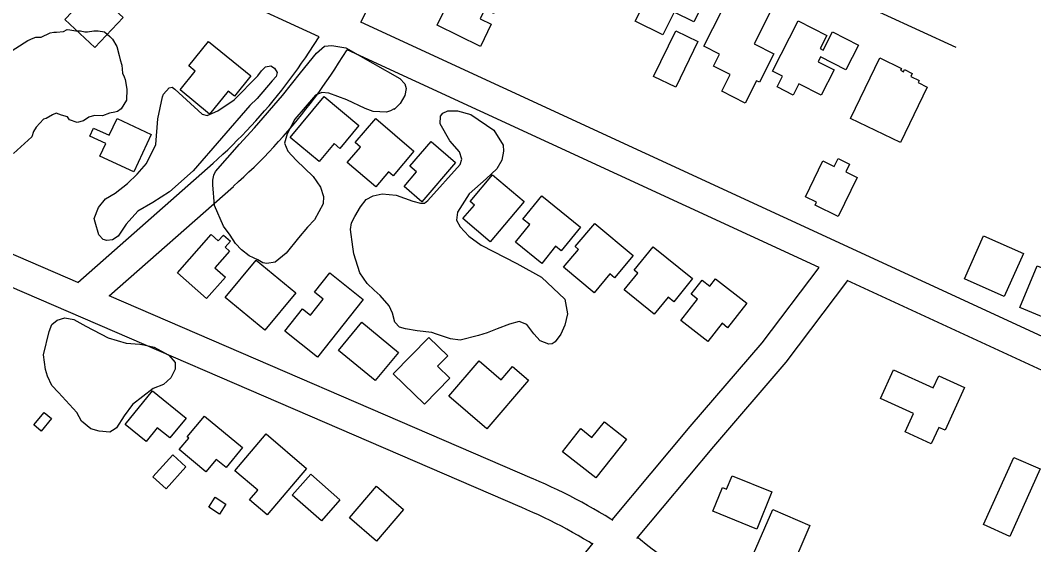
# Model space of a CAD drawing. Extents: x 3683402 to 3721514, y 487807 to 513565.
# Drawn here: x 3705954 to 3706941, y 494193 to 494703 of the extents above; entities that cross this region are included whole.
import ezdxf

# ---------------------------------------------------------------- set-up
doc = ezdxf.new("R2010")
doc.units = 0
for name, color, linetype in [('V-BLDG-OTLN', 7, 'Continuous'), ('V-ROAD-CNTR', 7, 'Continuous'), ('V-SITE-VEGE', 7, 'Continuous')]:
    doc.layers.add(name, color=color, linetype=linetype)

msp = doc.modelspace()

# ---------------------------------------------------------------- linework, layer by layer
at = {"layer": 'V-BLDG-OTLN'}
for points in [[(3706553, 494702.32), (3706583.88, 494763.91), (3706629.9, 494740.83), (3706610.18, 494701.49), (3706591.1, 494711.06), (3706579.95, 494688.81)], [(3706402.23, 494677.68), (3706360.05, 494698.36), (3706381.59, 494742.29), (3706413.24, 494726.77), (3706411.01, 494722.23), (3706419.46, 494718.08), (3706415.25, 494709.5), (3706406.47, 494713.81), (3706401.95, 494704.59), (3706412.82, 494699.26)], [(3705997.52, 494703.86), (3706026.68, 494676.47), (3706054.06, 494705.62), (3706024.91, 494733.01)], [(3706619.9, 494677.88), (3706645.93, 494729.11), (3706662.76, 494720.56), (3706663.64, 494722.3), (3706684.85, 494711.52), (3706668.85, 494680.04), (3706688.04, 494670.29), (3706674.03, 494642.71), (3706671.1, 494644.2), (3706660.03, 494622.43), (3706637.34, 494633.96), (3706645.57, 494650.15), (3706629.13, 494658.51), (3706635.06, 494670.18)], [(3706686.9, 494653.55), (3706711.85, 494702.45), (3706739.78, 494688.19), (3706733.28, 494675.45), (3706736.1, 494674.01), (3706745.16, 494691.76), (3706770.49, 494678.83), (3706758.21, 494654.77), (3706733.56, 494667.35), (3706731.16, 494662.64), (3706746.7, 494654.71), (3706734.13, 494630.09), (3706712.37, 494641.2), (3706706.77, 494630.24), (3706691.25, 494638.16), (3706696.58, 494648.6)], [(3706570.98, 494648.36), (3706592.48, 494692.88), (3706614.14, 494682.42), (3706592.64, 494637.9)], [(3706118.08, 494658.77), (3706137.47, 494682.48), (3706178.64, 494648.82), (3706162.58, 494629.17), (3706156.64, 494634.02), (3706138.43, 494611.75), (3706109.58, 494635.34), (3706124.47, 494653.55)], [(3706837.6, 494638.05), (3706811.52, 494583.95), (3706762.74, 494607.46), (3706791.19, 494666.49), (3706812.39, 494656.27), (3706811.47, 494654.35), (3706814.34, 494652.96), (3706815.36, 494655.07), (3706822.98, 494651.4), (3706821.56, 494648.44), (3706829.56, 494644.59), (3706828.52, 494642.42)], [(3706283.9, 494600.79), (3706265.31, 494578.37), (3706259.76, 494582.97), (3706245.24, 494565.45), (3706216.87, 494588.97), (3706249.97, 494628.91)], [(3706048.21, 494607.37), (3706081.37, 494592.02), (3706064.49, 494555.54), (3706031.62, 494570.76), (3706037.34, 494583.11), (3706021.75, 494590.32), (3706025.37, 494598.16), (3706040.67, 494591.08)], [(3706337.52, 494575.49), (3706317.09, 494551.79), (3706312.84, 494555.46), (3706300.2, 494540.8), (3706272.49, 494564.69), (3706285.42, 494579.68), (3706280.3, 494584.09), (3706300.44, 494607.45)], [(3706378.05, 494564.73), (3706345.14, 494526.34), (3706327.88, 494541.15), (3706340.1, 494555.4), (3706333.57, 494561), (3706354.25, 494585.13)], [(3706769.32, 494550.16), (3706750.78, 494512.11), (3706728.17, 494523.13), (3706729.61, 494526.1), (3706718.85, 494531.34), (3706735.85, 494566.22), (3706746.98, 494560.79), (3706750.72, 494568.46), (3706761.89, 494563.02), (3706758.25, 494555.55)], [(3706444.78, 494526.71), (3706411.61, 494487.55), (3706385.15, 494509.97), (3706396.33, 494523.16), (3706392.09, 494526.75), (3706414.09, 494552.72)], [(3706462.08, 494532.2), (3706499.71, 494501.65), (3706480.96, 494478.56), (3706475.41, 494483.07), (3706461.92, 494466.44), (3706436.48, 494487.09), (3706450.33, 494504.15), (3706443.69, 494509.54)], [(3706513.59, 494505.36), (3706550.95, 494474.04), (3706532.84, 494452.44), (3706528.44, 494456.14), (3706513, 494437.72), (3706483.28, 494462.64), (3706497.89, 494480.07), (3706494.66, 494482.78)], [(3706135.43, 494432.18), (3706107.04, 494457.17), (3706139.93, 494494.53), (3706146.87, 494488.43), (3706151.79, 494494.03), (3706158.67, 494487.97), (3706153.5, 494482.1), (3706157.81, 494478.3), (3706143.5, 494462.03), (3706153.76, 494453)], [(3706912.55, 494434.15), (3706873.71, 494451.4), (3706892.29, 494493.26), (3706931.14, 494476.01)], [(3706570.64, 494482.62), (3706608.78, 494451.55), (3706590.51, 494429.12), (3706585.05, 494433.57), (3706571.45, 494416.88), (3706542.16, 494440.74), (3706555.43, 494457.03), (3706552.04, 494459.79)], [(3706222.29, 494437.7), (3706192.22, 494401.29), (3706153.73, 494433.07), (3706183.8, 494469.49)], [(3706968.46, 494406.75), (3706927.78, 494423.5), (3706944.5, 494464.09), (3706985.18, 494447.34)], [(3706255.51, 494457.09), (3706288.07, 494431.25), (3706243.64, 494375.25), (3706211.76, 494400.54), (3706228.89, 494422.12), (3706236.66, 494415.96), (3706249.08, 494431.62), (3706240.63, 494438.33)], [(3706661.64, 494427.56), (3706643.04, 494403.84), (3706637.62, 494408.08), (3706623.62, 494390.23), (3706597.4, 494410.8), (3706613.73, 494431.63), (3706607.55, 494436.48), (3706618.33, 494450.23), (3706625.87, 494444.32), (3706631.35, 494451.31)], [(3706286.7, 494409.05), (3706322.34, 494379.78), (3706299.75, 494352.27), (3706264.11, 494381.55)], [(3706370.34, 494376.27), (3706360.54, 494366.24), (3706372.47, 494354.58), (3706347.79, 494329.31), (3706317.36, 494359.04), (3706351.84, 494394.34)], [(3706371.33, 494337.13), (3706401.05, 494371.64), (3706422.45, 494353.21), (3706433.59, 494366.15), (3706449.21, 494352.7), (3706408.36, 494305.25)], [(3706873.79, 494345.66), (3706854.91, 494303.91), (3706848.67, 494306.73), (3706841.47, 494290.81), (3706815.91, 494302.38), (3706823.98, 494320.22), (3706791.87, 494334.74), (3706804.61, 494362.9), (3706843.44, 494345.34), (3706848.71, 494357.01)], [(3706115.43, 494315.89), (3706099.73, 494296.52), (3706087.45, 494306.47), (3706076.65, 494293.16), (3706056.19, 494309.74), (3706082.69, 494342.43)], [(3705977.1, 494321.42), (3705984.34, 494315.56), (3705974.38, 494303.26), (3705967.14, 494309.12)], [(3706134.79, 494263.59), (3706108.71, 494285.15), (3706118.04, 494296.44), (3706116.71, 494297.54), (3706133.45, 494317.8), (3706170.52, 494287.17), (3706154.4, 494267.66), (3706144.74, 494275.63)], [(3706544.42, 494295.47), (3706514.66, 494257.57), (3706482.29, 494282.99), (3706500.01, 494305.56), (3706510.93, 494296.98), (3706523.19, 494312.15)], [(3706163.04, 494264.48), (3706193.62, 494300.37), (3706232.87, 494266.92), (3706194.33, 494221.69), (3706177.34, 494236.17), (3706185.3, 494245.51)], [(3706096.08, 494246.95), (3706083.18, 494258.65), (3706102.47, 494279.95), (3706115.39, 494268.25)], [(3706892.2, 494212.27), (3706921.87, 494277.35), (3706947.38, 494266.53), (3706917.97, 494200.66)], [(3706247.28, 494215.68), (3706218.89, 494240.67), (3706236.9, 494261.13), (3706265.29, 494236.15)], [(3706686.06, 494243.91), (3706671.43, 494207.84), (3706628.72, 494225.16), (3706638.08, 494248.27), (3706642.08, 494246.65), (3706647.34, 494259.6)], [(3706274.76, 494218.67), (3706301.09, 494249.4), (3706327.34, 494226.9), (3706301.01, 494196.18)], [(3706148.05, 494222.39), (3706137.68, 494229.08), (3706143.89, 494238.7), (3706154.26, 494232.01)], [(3706702.43, 494162.93), (3706666.12, 494178.6), (3706686.97, 494226.93), (3706723.29, 494211.26)]]:
    msp.add_lwpolyline(points, close=True, dxfattribs=at)
at = {"layer": 'V-ROAD-CNTR'}
for p, q in [((3706245.07, 494687.02), (3705041.71, 495241.67)), ((3706865.58, 494676.41), (3706387.95, 494897.08)), ((3706732.35, 494462.43), (3706272.44, 494674.41)), ((3706962.28, 494356.45), (3706759.65, 494449.85))]:
    msp.add_line(p, q, dxfattribs=at)
for points in [[(3706285.61, 494701.37), (3706372.13, 494868.38)], [(3706974.84, 494383.7), (3706285.61, 494701.37)], [(3706141.61, 494563.78), (3706146.53, 494568.2), (3706151.33, 494572.61), (3706156.07, 494577.09), (3706160.77, 494581.61), (3706165.4, 494586.2), (3706169.99, 494590.84), (3706174.51, 494595.53), (3706178.98, 494600.28), (3706183.4, 494605.08), (3706187.75, 494609.93), (3706192.05, 494614.84), (3706196.29, 494619.8), (3706200.47, 494624.8), (3706204.59, 494629.86), (3706208.65, 494634.96), (3706212.64, 494640.11), (3706216.58, 494645.31), (3706220.45, 494650.56), (3706224.26, 494655.85), (3706228.01, 494661.19), (3706231.69, 494666.57), (3706235.31, 494672), (3706245.07, 494687.02)], [(3706161.66, 494541.46), (3706166.71, 494546), (3706171.77, 494550.66), (3706176.78, 494555.38), (3706181.73, 494560.15), (3706186.62, 494564.99), (3706191.45, 494569.88), (3706196.23, 494574.83), (3706200.95, 494579.85), (3706205.6, 494584.91), (3706210.2, 494590.03), (3706214.73, 494595.2), (3706219.2, 494600.43), (3706223.61, 494605.71), (3706227.96, 494611.05), (3706232.24, 494616.43), (3706236.46, 494621.87), (3706240.61, 494627.35), (3706244.69, 494632.88), (3706248.71, 494638.47), (3706252.67, 494644.1), (3706256.55, 494649.78), (3706260.37, 494655.5), (3706264.12, 494661.27), (3706272.44, 494674.41)], [(3706010, 494447.94), (3706141.73, 494563.88)], [(3706040.47, 494434.8), (3706161.55, 494541.36)], [(3706010, 494447.94), (3705822.18, 494528.94)], [(3706440.83, 494229.47), (3705810.3, 494501.39)], [(3706530.7, 494216.72), (3706606.67, 494307.69), (3706676.71, 494389.14), (3706732.13, 494462.53)], [(3706554.75, 494198.72), (3706629.55, 494288.3), (3706700.07, 494370.3), (3706760.02, 494449.68)], [(3706452.71, 494257.02), (3706040.47, 494434.8)], [(3706531.08, 494216.22), (3706529.25, 494217.39), (3706523.66, 494220.85), (3706518.02, 494224.23), (3706512.35, 494227.55), (3706506.64, 494230.79), (3706500.88, 494233.96), (3706495.09, 494237.06), (3706489.25, 494240.09), (3706483.38, 494243.04), (3706477.48, 494245.92), (3706471.53, 494248.73), (3706465.56, 494251.46), (3706459.55, 494254.11), (3706453.54, 494256.68), (3706452.55, 494257.09)], [(3706510.88, 494193.48), (3706508.04, 494195.23), (3706502.73, 494198.42), (3706497.38, 494201.55), (3706491.99, 494204.61), (3706486.56, 494207.6), (3706481.1, 494210.52), (3706475.6, 494213.37), (3706470.07, 494216.16), (3706464.5, 494218.87), (3706458.9, 494221.52), (3706453.26, 494224.09), (3706447.59, 494226.59), (3706441.86, 494229.04), (3706440.98, 494229.41)], [(3706337.1, 493977.71), (3706427.23, 494089.91), (3706511.91, 494194.13)], [(3706611.35, 494158.84), (3706605.2, 494162.9), (3706599.15, 494166.97), (3706593.15, 494171.12), (3706587.19, 494175.32), (3706581.28, 494179.6), (3706575.42, 494183.93), (3706569.6, 494188.32), (3706563.83, 494192.78), (3706558.11, 494197.3), (3706555.75, 494199.2)]]:
    msp.add_lwpolyline(points, dxfattribs=at)
at = {"layer": 'V-SITE-VEGE'}
msp.add_lwpolyline([(3705934.14, 494666.27), (3705961.27, 494683.22), (3705966.51, 494685.74), (3705969.12, 494686.57), (3705974.33, 494686.5), (3705983.06, 494690.71), (3705986.54, 494691.52), (3705989.15, 494691.49), (3705996.1, 494692.25), (3705999.59, 494693.94), (3706002.19, 494693.9), (3706008.25, 494692.94), (3706012.58, 494692.88), (3706016.91, 494691.95), (3706019.51, 494691.91), (3706025.59, 494692.69), (3706029.93, 494692.63), (3706035.99, 494691.67), (3706041.12, 494687.26), (3706043.69, 494684.62), (3706047.92, 494677.62), (3706050.4, 494668.91), (3706051.2, 494664.56), (3706052.86, 494659.33), (3706053.62, 494651.52), (3706055.3, 494648.02), (3706056.13, 494645.41), (3706057.72, 494635.85), (3706057.57, 494625.44), (3706052.24, 494616.84), (3706048.74, 494614.29), (3706046.12, 494613.46), (3706040.91, 494612.67), (3706033.93, 494610.17), (3706026.13, 494610.29), (3706020.9, 494608.63), (3706015.65, 494605.23), (3706009.55, 494603.59), (3706001.78, 494606.3), (3706000.09, 494608.93), (3705994.04, 494610.76), (3705988.86, 494612.56), (3705985.37, 494610.88), (3705979.25, 494607.5), (3705976.64, 494606.67), (3705969.58, 494598.97), (3705966.92, 494594.67), (3705965.11, 494589.49), (3705947.53, 494573.27)], dxfattribs=at)
for points in [[(3706151.85, 494502.7), (3706143.13, 494522.83), (3706141.46, 494542.85), (3706141.53, 494547.55), (3706142.38, 494552.25), (3706144, 494555.75), (3706167.53, 494582.46), (3706182.27, 494598.32), (3706209.39, 494629.69), (3706226.96, 494651.78), (3706242.54, 494671.16), (3706250.48, 494677.71), (3706257.54, 494678.39), (3706271.24, 494676.23), (3706323.73, 494646.45), (3706328.76, 494641.27), (3706329.86, 494636.55), (3706328.59, 494629.91), (3706324.16, 494622.13), (3706318.19, 494616.33), (3706318.2, 494616.72), (3706314.65, 494614.82), (3706310.71, 494613.7), (3706297.78, 494614.28), (3706289.98, 494617.14), (3706272.06, 494625.63), (3706254.52, 494632.16), (3706247.86, 494632.65), (3706241.54, 494630), (3706221.6, 494606.77), (3706213.94, 494592.37), (3706211.45, 494583.39), (3706214.48, 494575.5), (3706222.58, 494566.76), (3706239.21, 494550.83), (3706246.51, 494540.53), (3706249.51, 494531.47), (3706249.02, 494524.42), (3706240.6, 494508.89), (3706233.78, 494501.51), (3706225.01, 494491.44), (3706213.02, 494476.32), (3706202.32, 494467.49), (3706194.19, 494466.45), (3706190.14, 494467.09), (3706185.35, 494469.86), (3706177.09, 494473.66), (3706169.64, 494479.57), (3706163.76, 494485.67), (3706158.39, 494493.98)], [(3706177.48, 494619.96), (3706122.45, 494556.46), (3706099.41, 494536.02), (3706083.18, 494525.67), (3706068.55, 494517.25), (3706056.99, 494504.48), (3706049.37, 494492.83), (3706043.83, 494489.38), (3706038.33, 494488.68), (3706034.81, 494489.52), (3706030.57, 494494.28), (3706026.83, 494506.49), (3706026.1, 494510.03), (3706030.18, 494520.95), (3706036.96, 494529.09), (3706046.46, 494534.83), (3706058.35, 494544.07), (3706067.9, 494553.34), (3706077.07, 494563.79), (3706085.96, 494582.09), (3706087.9, 494607.15), (3706092.53, 494628.65), (3706093.34, 494630.99), (3706098.93, 494637.18), (3706102.07, 494637.92), (3706104.4, 494635.93), (3706131.1, 494611.62), (3706136.17, 494610.37), (3706146.43, 494614.92), (3706162.28, 494625.67), (3706185.36, 494648.86), (3706188.96, 494653.9), (3706192.94, 494657.77), (3706198.05, 494658.87), (3706201.54, 494656.46), (3706204.23, 494652.11), (3706203.39, 494648.2), (3706199.4, 494643.95), (3706184.64, 494626.91)], [(3706400.5, 494396.23), (3706382.39, 494391.79), (3706372.99, 494393.1), (3706359.33, 494397.62), (3706355.04, 494399.25), (3706340.55, 494400.64), (3706329.2, 494402.77), (3706323.34, 494404.42), (3706318.7, 494409.2), (3706316.48, 494417.86), (3706313.44, 494424.97), (3706304.57, 494435.3), (3706298.76, 494440.48), (3706291.79, 494446.86), (3706284.88, 494457.16), (3706278.88, 494475.68), (3706277.8, 494482.37), (3706275.69, 494499.27), (3706276.58, 494505.92), (3706279.8, 494512.15), (3706285.43, 494521.48), (3706291.03, 494528.46), (3706297.75, 494532.29), (3706306.41, 494534.12), (3706320.12, 494532.75), (3706336.51, 494527.02), (3706343.93, 494524.95), (3706347.85, 494524.89), (3706351.03, 494527.59), (3706382.54, 494562.82), (3706384.18, 494567.9), (3706381.93, 494574.99), (3706372.28, 494585.73), (3706363.11, 494602.34), (3706363.22, 494609.79), (3706365.61, 494612.5), (3706370.35, 494614.78), (3706379.77, 494615.04), (3706393.05, 494611.31), (3706415.19, 494596.08), (3706424.39, 494581.43), (3706424.7, 494575.54), (3706423, 494566.94), (3706418.17, 494558.38), (3706407.83, 494548.73), (3706391.14, 494534.06), (3706379.89, 494516.18), (3706379, 494508.35), (3706382.43, 494502.02), (3706390.93, 494492.88), (3706402.96, 494484.07), (3706437.62, 494466.3), (3706461.74, 494453), (3706484.57, 494431.49), (3706487.11, 494417.33), (3706484.6, 494406.38), (3706480.54, 494397.41), (3706474.94, 494390.05), (3706472.17, 494388.12), (3706469.02, 494387.78), (3706460.44, 494391.04), (3706454.27, 494397.8), (3706447.34, 494406.92), (3706439.93, 494409.78), (3706430.47, 494407.17), (3706418.64, 494402.64), (3706408.77, 494398.86)], [(3706009.08, 494321.15), (3705991.32, 494340.63), (3705984.75, 494347.39), (3705980.57, 494356.48), (3705978.71, 494363.17), (3705976.56, 494377.33), (3705981.99, 494400), (3705984.84, 494407.02), (3705990, 494411.26), (3705997.49, 494413.5), (3706006.09, 494411.81), (3706017.77, 494405.36), (3706039.57, 494394.06), (3706057.14, 494388.7), (3706070.47, 494387.72), (3706074.38, 494387.27), (3706084.55, 494384.77), (3706098.56, 494377.11), (3706104.73, 494369.96), (3706105.02, 494363.29), (3706100.59, 494355.11), (3706093.43, 494348.55), (3706083.57, 494344.77), (3706063.33, 494328.98), (3706055.33, 494318.12), (3706047.7, 494306.46), (3706046.51, 494305.3), (3706041.37, 494302.24), (3706030.79, 494303.18), (3706022.58, 494305.26), (3706013.67, 494312.84)]]:
    msp.add_lwpolyline(points, close=True, dxfattribs=at)

doc.saveas('drawing.dxf')
